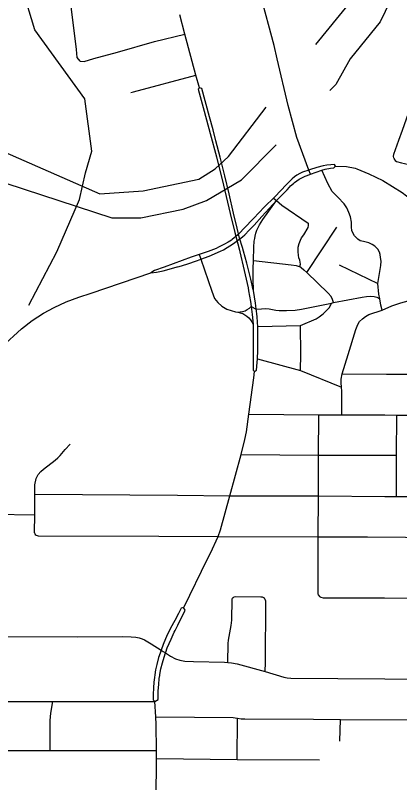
# Model space of a CAD drawing. Extents: x -1403959 to 81668, y -1400582 to 11018.
# Drawn here: x 7139.7 to 7196.8, y 8056.7 to 8170.7 of the extents above; entities that cross this region are included whole.
import ezdxf

# ---------------------------------------------------------------- set-up
doc = ezdxf.new("R2010")
doc.units = 0
for name, color, linetype in [('tdCiSectNmbr', 7, 'Continuous'), ('tdCiSectTwpRng', 7, 'Continuous'), ('tdCoSecRteBand', 7, 'Continuous'), ('tdCoSurfBitum', 7, 'Continuous')]:
    doc.layers.add(name, color=color, linetype=linetype)

msp = doc.modelspace()

# ---------------------------------------------------------------- linework, layer by layer
at = {"layer": 'tdCiSectNmbr'}
for points in [[(7178.63, 8164.24), (7178.18, 8166.19), (7176.16, 8173.77), (7173.49, 8183.31), (7172.29, 8187.81)], [(7167.08, 8159.91), (7166.5, 8161.83), (7164.88, 8167.92), (7164.12, 8170.79)], [(7183.56, 8147.08), (7183.33, 8147.71), (7181.57, 8152.52), (7180.27, 8157.28), (7178.63, 8164.24)], [(7167.08, 8159.91), (7166.88, 8159.72), (7167.32, 8158.08), (7167.77, 8156.47), (7168.65, 8153.16), (7169.6, 8149.68), (7170.64, 8145.45), (7171.62, 8141.23), (7172.3, 8138.41), (7173, 8135.8), (7173.06, 8135.53)], [(7167.4, 8159.82), (7167.39, 8159.82), (7167.08, 8159.91)], [(7173.59, 8135.67), (7173.44, 8136.21), (7173.03, 8137.59), (7172.65, 8139.06), (7172.12, 8141.3), (7171.46, 8144.17), (7170.85, 8146.83), (7170.16, 8149.62), (7169.51, 8152.06), (7169.08, 8153.67), (7168.56, 8155.6), (7167.4, 8159.82)], [(7187.31, 8148.28), (7187.15, 8148.51), (7186.59, 8148.49), (7186.03, 8148.43), (7185.48, 8148.32), (7184.52, 8148.07), (7183.45, 8147.75), (7183.33, 8147.71)], [(7183.56, 8147.08), (7185.26, 8147.67), (7185.76, 8147.83), (7186.55, 8147.99), (7187.07, 8148.06), (7187.31, 8148.28)], [(7187.31, 8148.28), (7188.93, 8148.24), (7190.23, 8147.98), (7190.48, 8147.89)], [(7183.33, 8147.71), (7182.39, 8147.4), (7181.97, 8147.2), (7181.57, 8146.97), (7181.19, 8146.7), (7180.84, 8146.4), (7180.02, 8145.58)], [(7181.04, 8145.71), (7181.21, 8145.86), (7181.91, 8146.35), (7182.37, 8146.6), (7182.8, 8146.81), (7183.5, 8147.06)], [(7183.5, 8147.06), (7183.56, 8147.08)], [(7190.48, 8147.89), (7192.27, 8147.16), (7194.32, 8146.14), (7197.19, 8144.35), (7198.49, 8143.38), (7199.86, 8142.46), (7200.44, 8142.24), (7200.89, 8142.07)], [(7180.45, 8145.17), (7180.62, 8145.35), (7181.04, 8145.71)], [(7180.02, 8145.58), (7178.26, 8143.72), (7178.09, 8143.55), (7176.85, 8142.33), (7175.81, 8141.23)], [(7176.34, 8140.8), (7178.52, 8143.17), (7179.7, 8144.38), (7180.09, 8144.79), (7180.45, 8145.17)], [(7175.09, 8129.82), (7175.04, 8131.51), (7175.04, 8133.05), (7175.08, 8134.27), (7175.15, 8136.27), (7175.22, 8137.16), (7175.29, 8137.55), (7175.36, 8137.89), (7175.47, 8138.33), (7175.61, 8138.76), (7175.79, 8139.18), (7176, 8139.59), (7176.23, 8139.98), (7176.5, 8140.34), (7178.51, 8143.16)], [(7178.51, 8143.16), (7178.52, 8143.17)], [(7175.81, 8141.23), (7175.26, 8140.65), (7173.57, 8138.92), (7173.18, 8138.48), (7172.75, 8138.06), (7171.93, 8137.39)], [(7172.13, 8136.77), (7173.46, 8137.76), (7173.83, 8138.08), (7174.44, 8138.76), (7175.18, 8139.53), (7176.32, 8140.78)], [(7176.32, 8140.78), (7176.34, 8140.8)], [(7170.19, 8135.63), (7170.65, 8135.83), (7172.13, 8136.77)], [(7171.91, 8137.38), (7171.82, 8137.31), (7171.32, 8136.99), (7170.8, 8136.7), (7170.38, 8136.49)], [(7171.93, 8137.39), (7171.91, 8137.38)], [(7169.88, 8136.23), (7169.56, 8136.07), (7168.37, 8135.58), (7167.03, 8135.15)], [(7167.27, 8134.46), (7168.48, 8134.92), (7170.19, 8135.63)], [(7170.38, 8136.49), (7169.88, 8136.23)], [(7173.06, 8135.53), (7173.73, 8132.8), (7174.29, 8130.22), (7174.37, 8129.77)], [(7175.07, 8129.91), (7174.71, 8131.51), (7174.11, 8133.87), (7173.59, 8135.67)], [(7167.03, 8135.15), (7165.81, 8134.76), (7161.8, 8133.29), (7160.35, 8132.78), (7159.85, 8132.43)], [(7163.78, 8133.32), (7164.04, 8133.39), (7165.19, 8133.72), (7166.75, 8134.26), (7167.27, 8134.46)], [(7159.85, 8132.43), (7160.69, 8132.51), (7161.66, 8132.74), (7162.89, 8133.07), (7163.73, 8133.31)], [(7163.73, 8133.31), (7163.78, 8133.32)], [(7137.64, 8121.45), (7140.59, 8124.12), (7142.18, 8125.34), (7143.88, 8126.42), (7145.43, 8127.27), (7147.25, 8128.1), (7149.12, 8128.83), (7150.93, 8129.4), (7159.85, 8132.43)], [(7174.37, 8129.77), (7174.66, 8128.17), (7174.77, 8127.41), (7174.87, 8126.62), (7174.91, 8126.25)], [(7175.6, 8126.31), (7175.55, 8126.77), (7175.52, 8127.04), (7175.45, 8127.53), (7175.38, 8127.94), (7175.09, 8129.82), (7175.07, 8129.91)], [(7174.91, 8126.25), (7175.04, 8124.8), (7175.05, 8124.74), (7175.05, 8121.44), (7175.05, 8121.36)], [(7175.74, 8121.36), (7175.75, 8122.16), (7175.74, 8124.3), (7175.73, 8124.48), (7175.71, 8125.03), (7175.63, 8125.92), (7175.6, 8126.31)], [(7175.05, 8121.36), (7175.07, 8118.61), (7175.05, 8117.95), (7175.23, 8117.78)], [(7175.23, 8117.78), (7175.53, 8117.97), (7175.66, 8119.12), (7175.68, 8119.66), (7175.73, 8120.89), (7175.74, 8121.36)], [(7168.21, 8089.81), (7168.72, 8090.78), (7169.82, 8093.24), (7170.17, 8094.26), (7171.58, 8099.31), (7173.26, 8105.44), (7173.83, 8107.68), (7174.06, 8108.81), (7174.41, 8111.41), (7175.17, 8116.83), (7175.23, 8117.78)], [(7164.71, 8082.69), (7164.77, 8082.82), (7168.21, 8089.81)], [(7164.71, 8082.69), (7164.35, 8082.59), (7163.95, 8081.83), (7163.38, 8080.79), (7162.77, 8079.63)], [(7163.45, 8079.28), (7163.86, 8080.08), (7164.94, 8082.33), (7164.71, 8082.69)], [(7162.77, 8079.63), (7162.73, 8079.56), (7162.27, 8078.62), (7161.66, 8077.18), (7161.37, 8076.36), (7161.34, 8076.29)], [(7162.04, 8076.04), (7162.28, 8076.69), (7162.83, 8077.98), (7163.32, 8079.02), (7163.45, 8079.28)], [(7161.34, 8076.29), (7160.99, 8075.29), (7160.7, 8074.24), (7160.52, 8073.42), (7160.42, 8072.72)], [(7161.15, 8072.6), (7161.18, 8072.74), (7161.33, 8073.57), (7161.55, 8074.48), (7161.79, 8075.31), (7162.01, 8075.95), (7162.04, 8076.04)], [(7160.42, 8072.72), (7160.36, 8072.32), (7160.29, 8071.59), (7160.22, 8070.77), (7160.19, 8069.75), (7160.17, 8069), (7160.44, 8068.73)], [(7160.44, 8068.73), (7160.9, 8069.02), (7160.94, 8070.3), (7161, 8071.26), (7161.08, 8072.14), (7161.15, 8072.6)], [(7160.6, 8065.33), (7160.55, 8066.45), (7160.44, 8068.73), (7160.44, 8068.73)], [(7160.67, 8061.43), (7160.6, 8065.33), (7160.6, 8065.33)], [(7160.67, 8049.35), (7160.63, 8054.16), (7160.65, 8060.25), (7160.67, 8061.43), (7160.67, 8061.43)]]:
    msp.add_lwpolyline(points, dxfattribs=at)
at = {"layer": 'tdCiSectTwpRng'}
for points in [[(7149.33, 8163.9), (7148.85, 8164.43), (7148.78, 8165.62), (7147.95, 8172.02), (7147.36, 8176.3), (7146.61, 8181.51), (7145.82, 8187.36), (7145.46, 8188.75), (7144.14, 8193.49), (7142.51, 8199.73)], [(7149.33, 8163.9), (7149.33, 8163.9), (7149.93, 8163.83), (7151.33, 8164.26), (7154.87, 8165.21), (7160.38, 8166.79), (7164.88, 8167.92)], [(7157.23, 8159.33), (7166.5, 8161.83)], [(7156.83, 8159.21), (7157.23, 8159.33)], [(7196, 8149.4), (7195.96, 8149.5), (7195.93, 8149.71), (7195.99, 8150.05), (7196.73, 8152.16), (7197.25, 8153.65), (7199.38, 8159.69)], [(7196, 8149.4), (7196.04, 8149.3), (7196.17, 8149.12), (7196.38, 8148.99), (7197.12, 8148.77), (7197.56, 8148.67), (7199.99, 8148.11), (7202.03, 8147.65)], [(7188.28, 8117.41), (7189.2, 8120.29), (7190.32, 8124.01), (7190.6, 8124.76), (7190.89, 8125.21), (7191.31, 8125.62), (7191.74, 8125.92), (7192.26, 8126.22), (7194.24, 8126.89), (7194.05, 8127.62), (7193.87, 8128.55), (7193.73, 8129.27), (7193.58, 8130.84), (7194.02, 8133.51), (7194.07, 8134.18), (7194.01, 8134.71), (7193.95, 8135.15), (7193.84, 8135.52), (7193.59, 8135.94), (7193.17, 8136.38), (7192.76, 8136.66), (7192.26, 8136.89), (7191.47, 8137.09), (7190.98, 8137.21), (7190.6, 8137.46), (7190.14, 8137.91), (7189.88, 8138.38), (7189.75, 8138.73), (7189.69, 8139.22), (7189.67, 8139.97), (7189.55, 8140.73), (7189.3, 8141.39), (7188.97, 8142.09), (7188.59, 8142.7), (7187.62, 8143.68), (7186.81, 8144.53), (7186.17, 8145.7), (7185.26, 8147.67)], [(7178.09, 8143.55), (7178.52, 8143.17), (7179.32, 8142.49), (7183.24, 8139.79)], [(7181.99, 8133.35), (7182.07, 8133.71), (7182.04, 8134.04), (7181.98, 8134.33), (7181.86, 8134.67), (7181.78, 8135.08), (7181.76, 8135.55), (7181.76, 8136.23), (7181.88, 8136.77), (7182.07, 8137.27), (7182.26, 8137.65), (7182.57, 8138.1), (7183.22, 8139.19), (7183.29, 8139.45), (7183.26, 8139.77), (7183.24, 8139.79)], [(7183.03, 8132.48), (7187.52, 8139.24)], [(7167.03, 8135.15), (7167.16, 8134.78)], [(7167.16, 8134.78), (7167.27, 8134.46), (7168.89, 8129.69), (7169.3, 8128.64), (7169.78, 8128.01), (7170.37, 8127.46), (7171.14, 8127.05), (7171.8, 8126.82), (7172.44, 8126.65), (7172.77, 8126.6), (7173.14, 8126.62), (7173.5, 8126.69), (7173.85, 8126.81), (7174.18, 8126.97), (7174.49, 8127.17), (7174.77, 8127.41)], [(7175.08, 8134.27), (7175.11, 8134.27)], [(7175.11, 8134.27), (7180.7, 8133.64), (7181.47, 8133.51), (7181.76, 8133.44), (7181.99, 8133.35), (7182.2, 8133.22), (7182.61, 8132.89), (7183.03, 8132.48)], [(7187.85, 8133.64), (7193.58, 8130.84)], [(7186.98, 8128), (7186.84, 8128.46), (7186.63, 8128.93), (7186.23, 8129.43), (7183.03, 8132.48)], [(7194.24, 8126.89), (7195.7, 8127.55), (7197.01, 8127.98), (7198.67, 8128.41), (7200.15, 8128.76), (7201.07, 8129.03), (7201.8, 8129.3), (7202.36, 8129.61), (7202.83, 8130.03), (7203.71, 8131.08)], [(7174.77, 8127.41), (7175.52, 8127.04), (7176.31, 8127.1), (7176.87, 8127.15), (7177.41, 8127.1), (7178.44, 8126.89), (7178.9, 8126.83), (7180.02, 8126.82), (7181.31, 8126.9), (7182.23, 8127.05), (7185.19, 8127.62), (7186.69, 8127.95), (7186.98, 8128), (7191.26, 8128.84), (7191.92, 8128.93), (7192.47, 8128.95), (7193.06, 8128.9), (7193.44, 8128.8), (7193.87, 8128.55)], [(7175.73, 8124.48), (7182.08, 8124.59), (7184.42, 8125.6), (7184.85, 8125.89), (7185.44, 8126.32), (7186.18, 8127.04), (7186.39, 8127.3), (7186.69, 8127.95)], [(7172.77, 8126.6), (7173.14, 8126.51), (7173.49, 8126.37), (7173.82, 8126.19), (7174.13, 8125.98), (7174.41, 8125.73), (7174.66, 8125.45), (7174.87, 8125.13), (7175.04, 8124.8)], [(7182.08, 8117.92), (7182.12, 8120.37), (7182.08, 8124.59)], [(7175.68, 8119.66), (7182.08, 8117.92), (7188.21, 8115.46)], [(7188.21, 8115.46), (7188.21, 8115.46), (7188.13, 8116.09), (7188.15, 8116.65), (7188.28, 8117.41)], [(7188.28, 8117.41), (7194.9, 8117.38)], [(7194.9, 8117.38), (7199.48, 8117.36), (7203.98, 8117.34), (7209.11, 8117.32)], [(7188.23, 8111.32), (7188.25, 8114.87), (7188.21, 8115.46)], [(7174.41, 8111.41), (7184.81, 8111.35), (7188.23, 8111.32), (7194.63, 8111.31), (7196.43, 8111.29), (7199.48, 8111.29), (7202.74, 8111.26), (7209.11, 8111.22)], [(7184.75, 8099.29), (7184.77, 8105.36), (7184.81, 8111.35)], [(7196.39, 8099.19), (7196.38, 8105.34), (7196.43, 8111.29)], [(7142.55, 8099.52), (7142.55, 8100.93), (7142.79, 8101.86), (7143.09, 8102.47), (7143.48, 8102.93), (7143.88, 8103.27), (7145.6, 8104.59), (7146.01, 8104.95), (7146.33, 8105.3), (7147.07, 8106.19), (7147.85, 8106.99)], [(7173.26, 8105.44), (7184.77, 8105.36)], [(7184.77, 8105.36), (7196.38, 8105.34)], [(7142.55, 8096.49), (7142.55, 8099.52)], [(7142.55, 8099.52), (7163.77, 8099.41), (7171.58, 8099.31), (7184.75, 8099.29), (7194.63, 8099.21), (7196.39, 8099.19), (7202.76, 8099.2), (7209.02, 8099.12)], [(7184.76, 8084.54), (7184.71, 8084.79), (7184.7, 8093.19), (7184.75, 8099.29)], [(7136.4, 8096.56), (7142.55, 8096.49)], [(7142.54, 8093.8), (7142.54, 8093.83), (7142.55, 8096.49)], [(7142.54, 8093.8), (7142.57, 8093.68), (7142.62, 8093.54)], [(7142.62, 8093.54), (7142.75, 8093.44), (7142.92, 8093.38), (7143.09, 8093.37), (7161, 8093.31), (7169.82, 8093.24), (7184.7, 8093.19), (7192.07, 8093.2)], [(7192.07, 8093.2), (7208.98, 8093.07)], [(7171.29, 8074.54), (7171.34, 8077.37), (7171.37, 8077.84), (7171.8, 8080.03), (7171.88, 8080.84), (7171.93, 8083.96), (7171.96, 8084.09)], [(7171.96, 8084.09), (7172.06, 8084.18), (7172.12, 8084.21)], [(7172.12, 8084.21), (7172.23, 8084.27), (7172.41, 8084.32), (7176.18, 8084.31), (7176.38, 8084.28), (7176.58, 8084.21), (7176.69, 8084.1)], [(7176.83, 8073.19), (7176.89, 8074.54), (7176.92, 8083.63), (7176.85, 8083.87), (7176.72, 8084.07), (7176.69, 8084.1)], [(7184.76, 8084.54), (7184.76, 8084.53), (7184.93, 8084.33), (7185.14, 8084.22), (7185.44, 8084.16), (7194.58, 8084.13), (7208.96, 8084.1)], [(7136.23, 8078.4), (7148.92, 8078.35), (7155.55, 8078.41)], [(7155.55, 8078.41), (7156.9, 8078.35), (7157.57, 8078.27), (7158.11, 8078.17), (7158.55, 8078.03)], [(7158.55, 8078.03), (7158.86, 8077.92), (7159.15, 8077.76), (7159.9, 8077.32), (7161.37, 8076.36), (7161.65, 8076.18)], [(7161.65, 8076.18), (7162.01, 8075.95), (7162.75, 8075.48), (7163.48, 8075.09), (7164.12, 8074.88), (7164.88, 8074.74), (7166.17, 8074.69)], [(7166.17, 8074.69), (7170.79, 8074.59), (7171.29, 8074.54), (7171.82, 8074.5), (7172.65, 8074.35), (7176.83, 8073.19), (7179.62, 8072.34), (7180.12, 8072.25), (7180.67, 8072.18), (7194.63, 8072.09), (7208.87, 8072)], [(7136.28, 8068.75), (7145.24, 8068.74), (7157.43, 8068.75)], [(7144.85, 8061.46), (7144.85, 8065.9), (7144.94, 8066.98), (7145.24, 8068.74)], [(7157.43, 8068.75), (7160.44, 8068.73)], [(7160.55, 8066.45), (7172.06, 8066.36), (7172.39, 8066.31), (7172.73, 8066.24), (7173.25, 8066.17), (7173.8, 8066.16), (7184.02, 8066.11)], [(7172.66, 8060.11), (7172.73, 8066.24)], [(7184.02, 8066.11), (7188.04, 8066.05), (7208.84, 8065.94)], [(7187.96, 8062.83), (7188.04, 8066.05)], [(7136.34, 8061.47), (7144.85, 8061.46), (7160.67, 8061.43)], [(7160.65, 8060.25), (7172.66, 8060.11), (7184.9, 8060.06)]]:
    msp.add_lwpolyline(points, dxfattribs=at)
at = {"layer": 'tdCoSecRteBand'}
msp.add_line((7150.13, 8147.28), (7151.06, 8150.49), dxfattribs=at)
for points in [[(7151.06, 8150.49), (7150.01, 8158.28), (7142.55, 8168.53), (7140.74, 8174.64), (7140.76, 8182.89), (7143.22, 8187.46), (7146.74, 8190.96), (7149.95, 8192.78)], [(7141.68, 8127.61), (7145.83, 8135.54), (7149.21, 8143.31), (7150.13, 8147.28)]]:
    msp.add_lwpolyline(points, dxfattribs=at)
at = {"layer": 'tdCoSurfBitum'}
for points in [[(7184.38, 8166.36), (7194.93, 8179.32)], [(7196.23, 8174.47), (7193.93, 8169.74), (7189.5, 8164.24), (7187.36, 8160.43), (7186.47, 8159.53)], [(7069.28, 8173.41), (7068.2, 8170.36), (7067.28, 8168.53), (7066.67, 8166.55), (7066.65, 8159.22), (7068.02, 8154.33), (7069.39, 8151.73), (7071.21, 8149.59), (7075.64, 8147.59), (7079.76, 8146.36), (7082.82, 8146.05), (7091.37, 8146.03), (7110.77, 8150.42), (7121.31, 8151.01), (7127.72, 8149.16), (7154.04, 8140.6), (7158.32, 8140.6), (7164.66, 8141.9), (7168.11, 8143.19), (7173.3, 8146.24), (7178.48, 8151.46)], [(7071.1, 8170.96), (7070.79, 8164.4), (7071.39, 8161.19), (7072.3, 8158.59), (7073.22, 8157.22), (7073.21, 8156.76), (7074.13, 8154.62), (7077.02, 8151.41), (7082.06, 8149.56), (7087.86, 8149.55), (7090.31, 8150), (7102.38, 8153.49), (7111.24, 8154.23), (7118.72, 8154.37), (7128.49, 8153.13), (7138.11, 8150.36), (7152.26, 8144.17), (7158.71, 8144.62), (7166.96, 8146.36), (7169.41, 8147.88), (7171.39, 8149.71), (7176.96, 8157.07)]]:
    msp.add_lwpolyline(points, dxfattribs=at)

doc.saveas('drawing.dxf')
